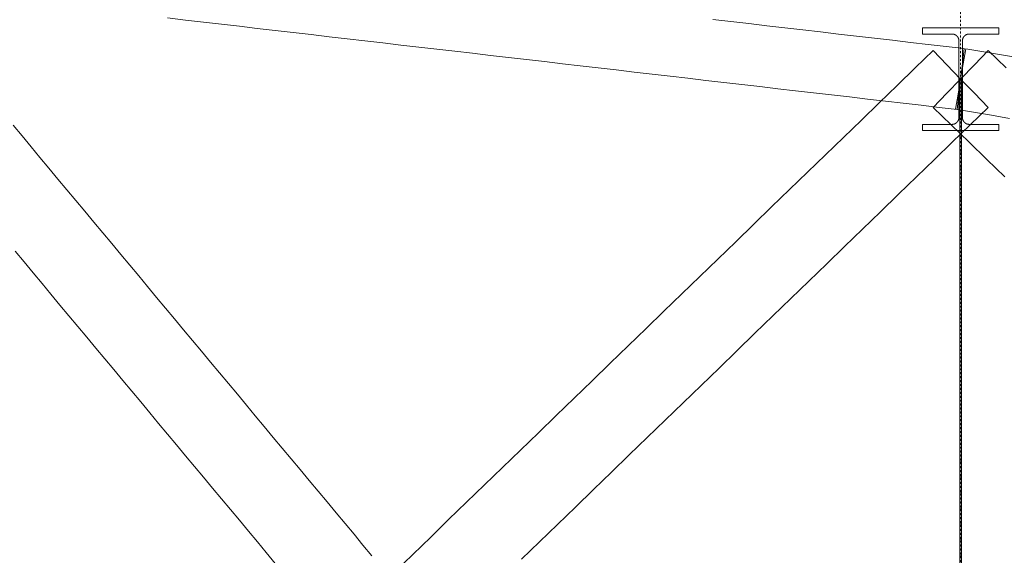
# Model space of a CAD drawing. Header units: millimetres. Extents: x -176817 to 571382, y -58489 to 156123.
# Tile 341 of 364: x 550642 to 554500, y -17382 to -15284. Entities that reach past the tile are written whole.
import ezdxf

# ---------------------------------------------------------------- set-up
doc = ezdxf.new("R2010")
doc.units = ezdxf.units.MM
doc.header["$LTSCALE"] = 0.2
doc.linetypes.add('DASHDOT', pattern=[25.4, 12.7, -6.35, 0, -6.35])
doc.layers.get('0').update_dxf_attribs({"lineweight": 13})
doc.layers.add('ARF2000E0_BEARING_ROOF_KANTAVAT_KATTO', color=7, linetype='Continuous', lineweight=13)

msp = doc.modelspace()

# ---------------------------------------------------------------- linework, layer by layer
at = {"color": 252, "linetype": 'DASHDOT', "ltscale": 3}
msp.add_line((554328.6662, 20227.7292), (554328.6662, -30771.4395), dxfattribs=at)
at = {"layer": 'ARF2000E0_BEARING_ROOF_KANTAVAT_KATTO'}
for points in [[(551221.1098, -15277.067), (551291.4223, -15285.2107), (551361.7348, -15293.3545), (551432.0473, -15301.4982), (551502.3598, -15309.642), (551572.6723, -15317.7857), (551642.9848, -15325.9295), (551713.2973, -15334.0732), (551783.6098, -15342.217), (551853.9223, -15350.3607), (551924.2348, -15358.5045), (551994.5473, -15366.6482), (552064.8598, -15374.792), (552135.1723, -15382.9357), (552205.4848, -15391.0795), (552275.7973, -15399.2232), (552346.1098, -15407.367), (552416.4223, -15415.5107), (552486.7348, -15423.6545), (552557.0473, -15431.7982), (552627.3598, -15439.942), (552697.6723, -15448.0857), (552767.9848, -15456.2295), (552838.2973, -15464.3732), (552908.6098, -15472.517), (552978.9223, -15480.6607), (553049.2348, -15488.8045), (553119.5473, -15496.9482), (553189.8598, -15505.092), (553260.1723, -15513.2357), (553330.4848, -15521.3795), (553400.7973, -15529.5232), (553471.1098, -15537.667), (553541.4223, -15545.8107), (553611.7348, -15553.9545), (553682.0473, -15562.0982), (553752.3598, -15570.242), (553822.6723, -15578.3857), (553892.9848, -15586.5295), (553963.2973, -15594.6732), (554033.6098, -15602.817), (554103.9223, -15610.9607), (554174.2348, -15619.1045), (554244.5473, -15627.2482), (554314.8598, -15635.392)], [(554314.8598, -15635.392), (554321.763, -15575.7904), (554328.6662, -15516.1888), (554335.5694, -15456.5873), (554342.4726, -15396.9857), (554272.1601, -15388.842), (554201.8476, -15380.6982), (554131.5351, -15372.5545), (554061.2226, -15364.4107), (553990.9101, -15356.267), (553920.5976, -15348.1232), (553850.2851, -15339.9795), (553779.9726, -15331.8357), (553709.6601, -15323.692), (553639.3476, -15315.5482), (553569.0351, -15307.4045), (553498.7226, -15299.2607), (553428.4101, -15291.117), (553358.0976, -15282.9732)], [(554335.4162, -15516.1888), (554335.4162, -15441.5351), (554335.4162, -15366.8815), (554335.4243, -15366.2174), (554335.4487, -15365.5541), (554335.4893, -15364.8918), (554335.5461, -15364.2307), (554335.6191, -15363.5713), (554335.7081, -15362.9137), (554335.8133, -15362.2583), (554335.9346, -15361.6054), (554336.0716, -15360.9565), (554336.2244, -15360.3113), (554336.3929, -15359.6703), (554336.577, -15359.0337), (554336.7766, -15358.4017), (554336.9916, -15357.7748), (554337.222, -15357.1531), (554337.4676, -15356.537), (554337.7286, -15355.9262), (554338.0044, -15355.3223), (554338.2948, -15354.7255), (554338.5997, -15354.1362), (554338.919, -15353.5544), (554339.2524, -15352.9806), (554339.6, -15352.415), (554339.9614, -15351.8577), (554340.3361, -15351.3102), (554340.7238, -15350.7722), (554341.1245, -15350.244), (554341.538, -15349.7259), (554341.9641, -15349.2181), (554342.4026, -15348.7208), (554342.8532, -15348.2342), (554343.3158, -15347.7587), (554343.7901, -15347.2945), (554344.2755, -15346.8424), (554344.7716, -15346.4024), (554345.2782, -15345.9748), (554345.7952, -15345.5598), (554346.3223, -15345.1575), (554346.8594, -15344.7682), (554347.4061, -15344.392), (554347.962, -15344.0292), (554348.5265, -15343.6804), (554349.0993, -15343.3456), (554349.68, -15343.025), (554350.2684, -15342.7188), (554350.8643, -15342.4272), (554351.4673, -15342.1502), (554352.0772, -15341.888), (554352.6928, -15341.6411), (554353.314, -15341.4095), (554353.9406, -15341.1934), (554354.5721, -15340.9927), (554355.2084, -15340.8076), (554355.8492, -15340.6382), (554356.4941, -15340.4846), (554357.143, -15340.3468), (554357.7954, -15340.2249), (554358.4504, -15340.1192), (554359.1076, -15340.0297), (554359.7667, -15339.9563), (554360.4275, -15339.8993), (554361.0895, -15339.8584), (554361.7525, -15339.8339), (554362.4162, -15339.8258), (554420.5412, -15339.8258), (554478.6662, -15339.8258), (554478.6662, -15315.7762), (554403.6662, -15315.7762), (554328.6662, -15315.7762), (554253.6662, -15315.7762), (554178.6662, -15315.7762), (554178.6662, -15339.8258), (554236.7912, -15339.8258), (554294.9162, -15339.8258), (554295.5803, -15339.8339), (554296.2437, -15339.8585), (554296.906, -15339.8993), (554297.5671, -15339.9565), (554298.2265, -15340.0299), (554298.8841, -15340.1195), (554299.5394, -15340.2253), (554300.1922, -15340.3473), (554300.841, -15340.4852), (554301.4859, -15340.6389), (554302.1267, -15340.8084), (554302.763, -15340.9935), (554303.3946, -15341.1943), (554304.0211, -15341.4105), (554304.6423, -15341.6421), (554305.2579, -15341.8891), (554305.8681, -15342.1515), (554306.4713, -15342.4287), (554307.0674, -15342.7206), (554307.656, -15343.0269), (554308.2369, -15343.3477), (554308.8098, -15343.6827), (554309.3745, -15344.0318), (554309.9307, -15344.3949), (554310.4772, -15344.7711), (554311.014, -15345.1605), (554311.541, -15345.5628), (554312.0579, -15345.9778), (554312.5644, -15346.4055), (554313.0603, -15346.8455), (554313.5455, -15347.2976), (554314.0196, -15347.7617), (554314.4823, -15348.2375), (554314.9329, -15348.7242), (554315.3713, -15349.2216), (554315.7974, -15349.7296), (554316.2108, -15350.2479), (554316.6115, -15350.7762), (554316.9993, -15351.3144), (554317.3739, -15351.8622), (554317.7351, -15352.4192), (554318.0824, -15352.9846), (554318.4156, -15353.5583), (554318.7346, -15354.1398), (554319.0393, -15354.729), (554319.3295, -15355.3256), (554319.6051, -15355.9292), (554319.8659, -15356.5397), (554320.1115, -15357.1559), (554320.3418, -15357.7775), (554320.5567, -15358.4045), (554320.7562, -15359.0364), (554320.9402, -15359.673), (554321.1087, -15360.314), (554321.2614, -15360.9591), (554321.3984, -15361.6081), (554321.5195, -15362.2606), (554321.6246, -15362.9157), (554321.7136, -15363.573), (554321.7864, -15364.2321), (554321.8432, -15364.8928), (554321.8837, -15365.5548), (554321.9081, -15366.2178), (554321.9162, -15366.8815), (554321.9162, -15441.5351), (554321.9162, -15516.1888), (554335.4162, -15516.1888)], [(554436.4663, -15627.5628), (554382.5662, -15571.8758), (554328.6662, -15516.1888), (554274.7662, -15460.5019), (554220.8662, -15404.8149), (554150.5537, -15472.8712), (554080.2412, -15540.9274), (554009.9287, -15608.9837), (553939.6162, -15677.0399), (553869.3037, -15745.0962), (553798.9912, -15813.1524), (553728.6787, -15881.2087), (553658.3662, -15949.2649), (553588.0537, -16017.3212), (553517.7412, -16085.3774), (553447.4287, -16153.4337), (553377.1162, -16221.4899), (553306.8037, -16289.5462), (553236.4912, -16357.6024), (553166.1787, -16425.6587), (553095.8662, -16493.7149), (553025.5537, -16561.7712), (552955.2412, -16629.8274), (552884.9287, -16697.8837), (552814.6162, -16765.9399), (552744.3037, -16833.9962), (552673.9912, -16902.0524), (552603.6787, -16970.1087), (552533.3662, -17038.1649), (552463.0537, -17106.2212), (552392.7412, -17174.2774), (552322.4287, -17242.3337), (552252.1162, -17310.3899), (552181.8037, -17378.4462), (552111.4912, -17446.5024)], [(554506.7788, -15472.8712), (554436.4663, -15404.8149), (554382.5662, -15460.5019), (554328.6662, -15516.1888), (554274.7662, -15571.8758), (554220.8662, -15627.5628), (554291.1787, -15695.619), (554361.4912, -15763.6753), (554431.8037, -15831.7315), (554502.1162, -15899.7878)], [(554559.6053, -15433.5253), (554489.2928, -15421.6394), (554418.9803, -15409.7534), (554348.6678, -15397.8675), (554338.667, -15457.0282), (554328.6662, -15516.1888), (554318.6654, -15575.3495), (554308.6646, -15634.5102), (554378.9771, -15646.3961), (554449.2896, -15658.282), (554519.6021, -15670.168)], [(554478.6662, -15717.9635), (554478.6662, -15693.7505), (554420.5412, -15693.7505), (554362.4162, -15693.7505), (554361.75, -15693.7422), (554361.0845, -15693.7174), (554360.42, -15693.676), (554359.757, -15693.6181), (554359.0955, -15693.5437), (554358.436, -15693.4529), (554357.7787, -15693.3457), (554357.124, -15693.2221), (554356.4729, -15693.0824), (554355.8257, -15692.9266), (554355.1827, -15692.7548), (554354.5444, -15692.5671), (554353.9108, -15692.3637), (554353.2824, -15692.1446), (554352.6595, -15691.9099), (554352.0423, -15691.6597), (554351.4319, -15691.3945), (554350.8286, -15691.1144), (554350.2326, -15690.8196), (554349.6442, -15690.5102), (554349.0636, -15690.1864), (554348.4911, -15689.8482), (554347.9269, -15689.496), (554347.3712, -15689.1297), (554346.8243, -15688.7495), (554346.2872, -15688.3562), (554345.7601, -15687.9498), (554345.2432, -15687.5306), (554344.7368, -15687.0988), (554344.241, -15686.6547), (554343.7563, -15686.1984), (554343.2826, -15685.7301), (554342.8205, -15685.2501), (554342.3704, -15684.7592), (554341.9327, -15684.2575), (554341.5075, -15683.7454), (554341.0949, -15683.223), (554340.6952, -15682.6906), (554340.3084, -15682.1484), (554339.9349, -15681.5966), (554339.5753, -15681.0364), (554339.2296, -15680.4678), (554338.898, -15679.8911), (554338.5806, -15679.3066), (554338.2774, -15678.7146), (554337.9888, -15678.1152), (554337.7147, -15677.5089), (554337.4554, -15676.8958), (554337.2107, -15676.2759), (554336.9814, -15675.6505), (554336.7673, -15675.0199), (554336.5687, -15674.3844), (554336.3855, -15673.7443), (554336.218, -15673.0998), (554336.066, -15672.4512), (554335.9298, -15671.7988), (554335.8097, -15671.1443), (554335.7054, -15670.4874), (554335.6172, -15669.8283), (554335.5449, -15669.1673), (554335.4886, -15668.5048), (554335.4484, -15667.8411), (554335.4243, -15667.1763), (554335.4162, -15666.511), (554335.4162, -15591.3499), (554335.4162, -15516.1888), (554321.9162, -15516.1888), (554321.9162, -15591.3499), (554321.9162, -15666.511), (554321.9081, -15667.1769), (554321.8839, -15667.8422), (554321.8436, -15668.5065), (554321.7873, -15669.1696), (554321.7149, -15669.831), (554321.6265, -15670.4907), (554321.5221, -15671.1482), (554321.4017, -15671.8032), (554321.2655, -15672.4551), (554321.1136, -15673.1032), (554320.946, -15673.7473), (554320.7629, -15674.3871), (554320.5643, -15675.0222), (554320.3504, -15675.6524), (554320.1211, -15676.2774), (554319.8766, -15676.8969), (554319.617, -15677.5105), (554319.3427, -15678.1173), (554319.0537, -15678.7171), (554318.7503, -15679.3095), (554318.4326, -15679.8944), (554318.1006, -15680.4715), (554317.7546, -15681.0405), (554317.3945, -15681.6011), (554317.0216, -15682.1519), (554316.6354, -15682.6931), (554316.2362, -15683.2247), (554315.8242, -15683.7463), (554315.3996, -15684.2576), (554314.9626, -15684.7585), (554314.5133, -15685.2487), (554314.0519, -15685.7279), (554313.5782, -15686.1964), (554313.0933, -15686.6529), (554312.5975, -15687.0972), (554312.091, -15687.5291), (554311.574, -15687.9484), (554311.0468, -15688.3549), (554310.5095, -15688.7485), (554309.9624, -15689.1289), (554309.4066, -15689.4953), (554308.8422, -15689.8477), (554308.2694, -15690.186), (554307.6885, -15690.51), (554307.0998, -15690.8196), (554306.5035, -15691.1145), (554305.8999, -15691.3947), (554305.2893, -15691.66), (554304.6716, -15691.9104), (554304.0481, -15692.1452), (554303.4192, -15692.3645), (554302.7852, -15692.568), (554302.1464, -15692.7557), (554301.5029, -15692.9275), (554300.8552, -15693.0834), (554300.2035, -15693.2231), (554299.5494, -15693.3465), (554298.8927, -15693.4535), (554298.2338, -15693.5441), (554297.5729, -15693.6183), (554296.9105, -15693.6761), (554296.2466, -15693.7174), (554295.5818, -15693.7423), (554294.9162, -15693.7505), (554236.7912, -15693.7505), (554178.6662, -15693.7505), (554178.6662, -15717.9635), (554253.6662, -15717.9635), (554328.6662, -15717.9635), (554403.6662, -15717.9635), (554478.6662, -15717.9635)], [(554325.6662, -15516.1888), (554325.6662, -15584.2451), (554325.6662, -15652.3013), (554325.6662, -15720.3576), (554325.6662, -15788.4138), (554325.6662, -15856.4701), (554325.6662, -15924.5263), (554325.6662, -15992.5826), (554325.6662, -16060.6388), (554325.6662, -16128.6951), (554325.6662, -16196.7513), (554325.6662, -16264.8076), (554325.6662, -16332.8638), (554325.6662, -16400.9201), (554325.6662, -16468.9763), (554325.6662, -16537.0326), (554325.6662, -16605.0888), (554325.6662, -16673.1451), (554325.6662, -16741.2013), (554325.6662, -16809.2576), (554325.6662, -16877.3138), (554325.6662, -16945.3701), (554325.6662, -17013.4263), (554325.6662, -17081.4826), (554325.6662, -17149.5388), (554325.6662, -17217.5951), (554325.6662, -17285.6513), (554325.6662, -17353.7076), (554325.6662, -17421.7638)], [(554331.6662, -17421.7638), (554331.6662, -17353.7076), (554331.6662, -17285.6513), (554331.6662, -17217.5951), (554331.6662, -17149.5388), (554331.6662, -17081.4826), (554331.6662, -17013.4263), (554331.6662, -16945.3701), (554331.6662, -16877.3138), (554331.6662, -16809.2576), (554331.6662, -16741.2013), (554331.6662, -16673.1451), (554331.6662, -16605.0888), (554331.6662, -16537.0326), (554331.6662, -16468.9763), (554331.6662, -16400.9201), (554331.6662, -16332.8638), (554331.6662, -16264.8076), (554331.6662, -16196.7513), (554331.6662, -16128.6951), (554331.6662, -16060.6388), (554331.6662, -15992.5826), (554331.6662, -15924.5263), (554331.6662, -15856.4701), (554331.6662, -15788.4138), (554331.6662, -15720.3576), (554331.6662, -15652.3013), (554331.6662, -15584.2451), (554331.6662, -15516.1888), (554325.6662, -15516.1888)], [(552608.3413, -17397.0253), (552678.6538, -17328.969), (552748.9663, -17260.9128), (552819.2788, -17192.8565), (552889.5913, -17124.8003), (552959.9038, -17056.744), (553030.2163, -16988.6878), (553100.5288, -16920.6315), (553170.8413, -16852.5753), (553241.1538, -16784.519), (553311.4663, -16716.4628), (553381.7788, -16648.4065), (553452.0913, -16580.3503), (553522.4038, -16512.294), (553592.7163, -16444.2378), (553663.0288, -16376.1815), (553733.3413, -16308.1253), (553803.6538, -16240.069), (553873.9663, -16172.0128), (553944.2788, -16103.9565), (554014.5913, -16035.9003), (554084.9038, -15967.844), (554155.2163, -15899.7878), (554225.5288, -15831.7315), (554295.8413, -15763.6753), (554366.1538, -15695.619), (554436.4663, -15627.5628)], [(552021.9412, -17383.8792), (551986.7849, -17341.7073), (551951.6287, -17299.5354), (551916.4724, -17257.3636), (551881.3162, -17215.1917), (551846.1599, -17173.0198), (551811.0037, -17130.8479), (551775.8474, -17088.6761), (551740.6912, -17046.5042), (551705.5349, -17004.3323), (551670.3787, -16962.1604), (551635.2224, -16919.9886), (551600.0662, -16877.8167), (551564.9099, -16835.6448), (551529.7537, -16793.4729), (551494.5974, -16751.3011), (551459.4412, -16709.1292), (551424.2849, -16666.9573), (551389.1287, -16624.7854), (551353.9724, -16582.6136), (551318.8162, -16540.4417), (551283.6599, -16498.2698), (551248.5037, -16456.0979), (551213.3474, -16413.9261), (551178.1912, -16371.7542), (551143.0349, -16329.5823), (551107.8787, -16287.4104), (551072.7224, -16245.2386), (551037.5662, -16203.0667), (551002.4099, -16160.8948), (550967.2537, -16118.7229), (550932.0974, -16076.5511), (550896.9412, -16034.3792), (550861.7849, -15992.2073), (550826.6287, -15950.0354), (550791.4724, -15907.8636), (550756.3162, -15865.6917), (550721.1599, -15823.5198), (550686.0037, -15781.3479), (550650.8474, -15739.1761), (550615.6912, -15697.0042)], [(550623.6725, -16190.7079), (550658.8287, -16232.8797), (550693.985, -16275.0516), (550729.1412, -16317.2235), (550764.2975, -16359.3954), (550799.4537, -16401.5672), (550834.61, -16443.7391), (550869.7662, -16485.911), (550904.9225, -16528.0829), (550940.0787, -16570.2547), (550975.235, -16612.4266), (551010.3912, -16654.5985), (551045.5475, -16696.7704), (551080.7037, -16738.9422), (551115.86, -16781.1141), (551151.0162, -16823.286), (551186.1725, -16865.4579), (551221.3287, -16907.6297), (551256.485, -16949.8016), (551291.6412, -16991.9735), (551326.7975, -17034.1454), (551361.9537, -17076.3172), (551397.11, -17118.4891), (551432.2662, -17160.661), (551467.4225, -17202.8329), (551502.5787, -17245.0047), (551537.735, -17287.1766), (551572.8912, -17329.3485), (551608.0475, -17371.5204), (551643.2037, -17413.6922)]]:
    msp.add_lwpolyline(points, dxfattribs=at)

doc.saveas('drawing.dxf')
